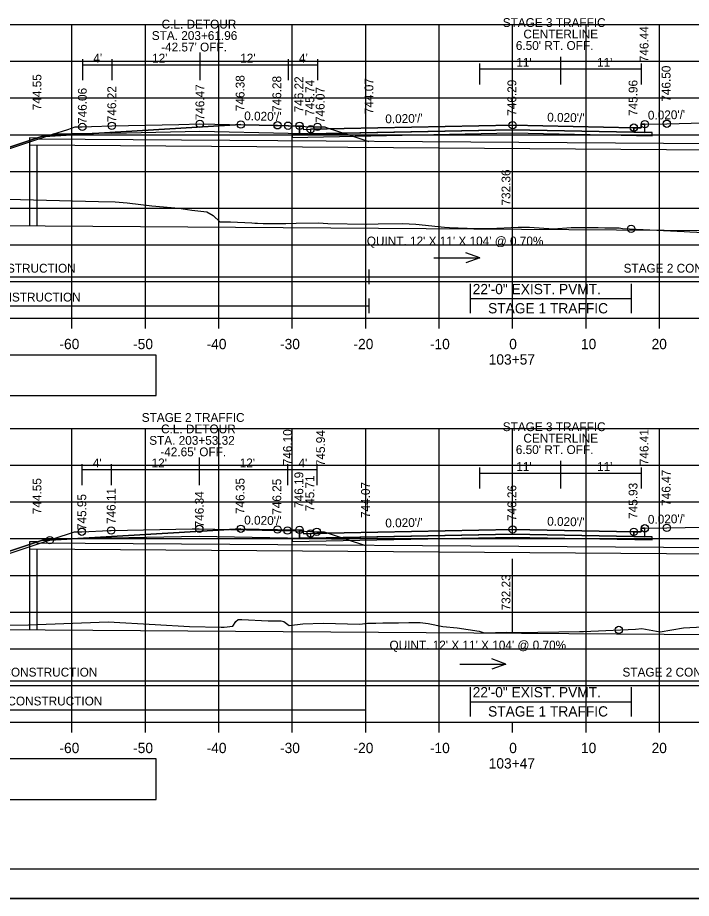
# Model space of a CAD drawing. Extents: x 1202951 to 1376887, y 378065 to 728038.
# Drawn here: x 1376517.3 to 1376609, y 379047.8 to 379167.8 of the extents above; entities that cross this region are included whole.
import ezdxf

# ---------------------------------------------------------------- set-up
doc = ezdxf.new("R2010")
doc.units = 0
for name, color, linetype in [('Default', 7, 'Continuous'), ('R_Alt Surface', 7, 'Continuous'), ('R_Axis', 7, 'Continuous'), ('R_Axis Annot', 7, 'Continuous'), ('R_Border', 7, 'Continuous'), ('R_Detour', 7, 'Continuous'), ('R_Detour Annot', 7, 'Continuous'), ('R_Dimension', 7, 'Continuous'), ('R_Exist Surface', 7, 'Continuous'), ('R_Fin Surface', 7, 'Continuous'), ('R_Grid', 7, 'Continuous'), ('R_MOT', 7, 'Continuous'), ('R_No Plot', 7, 'Continuous'), ('R_Water', 7, 'Continuous'), ('R_Water Annot', 7, 'Continuous'), ('R_Xsect Elev', 7, 'Continuous'), ('R_Xsect Slope', 7, 'Continuous')]:
    doc.layers.add(name, color=color, linetype=linetype)

msp = doc.modelspace()

# ---------------------------------------------------------------- linework, layer by layer
at = {"layer": 'Default'}
for points in [[(1376547.67, 379153.21), (1376521.67, 379151.63), (1376520.67, 379151.63), (1376484.67, 379139.63)], [(1376547.67, 379098.18), (1376521.67, 379096.63), (1376520.67, 379096.63), (1376484.67, 379084.63)]]:
    msp.add_lwpolyline(points, dxfattribs=at)
for points in [[(1376555.67, 379153.05), (1376556.16, 379153.05), (1376556.17, 379152.55), (1376557.17, 379152.57), (1376557.17, 379151.94), (1376555.67, 379151.91)], [(1376602.67, 379153.27), (1376602.18, 379153.27), (1376602.17, 379152.77), (1376601.17, 379152.79), (1376601.17, 379152.16), (1376602.67, 379152.13)], [(1376555.67, 379098.02), (1376556.16, 379098.02), (1376556.17, 379097.52), (1376557.17, 379097.54), (1376557.17, 379096.91), (1376555.67, 379096.88)], [(1376602.67, 379098.24), (1376602.18, 379098.24), (1376602.17, 379097.74), (1376601.17, 379097.76), (1376601.17, 379097.13), (1376602.67, 379097.1)]]:
    msp.add_lwpolyline(points, close=True, dxfattribs=at)
at = {"layer": 'R_Alt Surface'}
for p, q in [((1376584.67, 379152.49), (1376554.67, 379151.89)), ((1376584.67, 379097.46), (1376554.67, 379096.86))]:
    msp.add_line(p, q, dxfattribs=at)
for points in [[(1376584.67, 379152.49), (1376557.17, 379151.94), (1376555.67, 379151.91), (1376554.67, 379151.89), (1376554.67, 379151.47), (1376584.67, 379152.07), (1376603.67, 379151.69), (1376603.67, 379152.11), (1376602.67, 379152.13), (1376601.17, 379152.16)], [(1376557.17, 379152.57), (1376557.17, 379151.94), (1376584.67, 379152.49), (1376601.17, 379152.16), (1376601.17, 379152.79), (1376601.17, 379152.79), (1376584.67, 379153.12), (1376557.17, 379152.57)], [(1376434.67, 379116.31), (1376536.14, 379116.31), (1376536.14, 379121.83), (1376434.67, 379121.83)], [(1376584.67, 379097.46), (1376557.17, 379096.91), (1376555.67, 379096.88), (1376554.67, 379096.86), (1376554.67, 379096.44), (1376584.67, 379097.04), (1376603.67, 379096.66), (1376603.67, 379097.08), (1376602.67, 379097.1), (1376601.17, 379097.13)], [(1376557.17, 379097.54), (1376557.17, 379096.91), (1376584.67, 379097.46), (1376601.17, 379097.13), (1376601.17, 379097.76), (1376601.17, 379097.76), (1376584.67, 379098.09), (1376557.17, 379097.54)], [(1376434.67, 379061.31), (1376536.14, 379061.31), (1376536.14, 379066.83), (1376434.67, 379066.83)]]:
    msp.add_lwpolyline(points, close=True, dxfattribs=at)
for points in [[(1376555.67, 379153.05), (1376555.67, 379151.91), (1376557.17, 379151.94), (1376584.67, 379152.49), (1376601.17, 379152.16), (1376602.67, 379152.13), (1376602.67, 379153.27)], [(1376555.67, 379098.02), (1376555.67, 379096.88), (1376557.17, 379096.91), (1376584.67, 379097.46), (1376601.17, 379097.13), (1376602.67, 379097.1), (1376602.67, 379098.24)]]:
    msp.add_lwpolyline(points, dxfattribs=at)
at = {"layer": 'R_Axis'}
for p, q in [((1376434.67, 379126.83), (1376734.67, 379126.83)), ((1376524.67, 379125.43), (1376524.67, 379126.83)), ((1376534.67, 379125.43), (1376534.67, 379126.83)), ((1376544.67, 379125.43), (1376544.67, 379126.83)), ((1376554.67, 379125.43), (1376554.67, 379126.83)), ((1376564.67, 379125.43), (1376564.67, 379126.83)), ((1376574.67, 379125.43), (1376574.67, 379126.83)), ((1376584.67, 379125.43), (1376584.67, 379126.83)), ((1376594.67, 379125.43), (1376594.67, 379126.83)), ((1376604.67, 379125.43), (1376604.67, 379126.83)), ((1376434.67, 379071.83), (1376734.67, 379071.83)), ((1376524.67, 379070.43), (1376524.67, 379071.83)), ((1376534.67, 379070.43), (1376534.67, 379071.83)), ((1376544.67, 379070.43), (1376544.67, 379071.83)), ((1376554.67, 379070.43), (1376554.67, 379071.83)), ((1376564.67, 379070.43), (1376564.67, 379071.83)), ((1376574.67, 379070.43), (1376574.67, 379071.83)), ((1376584.67, 379070.43), (1376584.67, 379071.83)), ((1376594.67, 379070.43), (1376594.67, 379071.83)), ((1376604.67, 379070.43), (1376604.67, 379071.83))]:
    msp.add_line(p, q, dxfattribs=at)
at = {"layer": 'R_Border'}
msp.add_line((1376742.85, 379051.83), (1376426.67, 379051.83), dxfattribs=at)
at = {"layer": 'R_Detour'}
for p, q in [((1376526.1, 379162.1), (1376526.1, 379159.26)), ((1376530.1, 379162.1), (1376530.1, 379159.26)), ((1376542.1, 379163.01), (1376542.1, 379159.26)), ((1376554.1, 379162.1), (1376554.1, 379159.26)), ((1376558.1, 379162.1), (1376558.1, 379159.26)), ((1376526.1, 379161.35), (1376530.1, 379161.35)), ((1376530.1, 379161.35), (1376542.1, 379161.35)), ((1376542.1, 379161.35), (1376554.1, 379161.35)), ((1376554.1, 379161.35), (1376558.1, 379161.35)), ((1376526.02, 379106.98), (1376526.02, 379104.13)), ((1376530.02, 379106.98), (1376530.02, 379104.13)), ((1376542.02, 379107.89), (1376542.02, 379104.13)), ((1376554.02, 379106.98), (1376554.02, 379104.13)), ((1376558.02, 379106.98), (1376558.02, 379104.13)), ((1376526.02, 379106.23), (1376530.02, 379106.23)), ((1376530.02, 379106.23), (1376542.02, 379106.23)), ((1376542.02, 379106.23), (1376554.02, 379106.23)), ((1376554.02, 379106.23), (1376558.02, 379106.23))]:
    msp.add_line(p, q, dxfattribs=at)
for points in [[(1376466.51, 379144.09), (1376473.87, 379141.64), (1376474.59, 379141.4), (1376482.6, 379138.72), (1376506.43, 379146.67), (1376522.09, 379151.89), (1376524.11, 379152.56), (1376525.1, 379152.89), (1376525.42, 379152.89), (1376526.09, 379152.89), (1376527.36, 379152.94), (1376530.1, 379153.05), (1376539.25, 379153.24), (1376542.1, 379153.3), (1376552.23, 379153.1), (1376554.1, 379153.06), (1376557.61, 379152.92), (1376558.1, 379152.9), (1376558.22, 379152.9), (1376559.1, 379152.9), (1376559.44, 379152.79), (1376562.1, 379151.9), (1376565.11, 379150.9)], [(1376530.1, 379152.05), (1376522.09, 379151.89)], [(1376530.1, 379152.05), (1376542.1, 379152.3), (1376554.1, 379152.06)], [(1376554.1, 379152.06), (1376562.1, 379151.9)], [(1376503.43, 379090.58), (1376520.77, 379096.36), (1376522.02, 379096.78), (1376522.14, 379096.82), (1376525.02, 379097.78), (1376525.98, 379097.78), (1376526.02, 379097.78), (1376529.8, 379097.93), (1376530.02, 379097.94), (1376541.05, 379098.16), (1376542.02, 379098.17), (1376552.7, 379097.96), (1376554.03, 379097.93), (1376557.52, 379097.79), (1376558.03, 379097.77), (1376558.15, 379097.77), (1376559.03, 379097.77), (1376561.61, 379096.91), (1376562.03, 379096.77), (1376564.64, 379095.9)], [(1376530.02, 379096.94), (1376542.02, 379097.17), (1376554.03, 379096.93)], [(1376530.02, 379096.94), (1376522.02, 379096.78)], [(1376554.03, 379096.93), (1376562.03, 379096.77)]]:
    msp.add_lwpolyline(points, dxfattribs=at)
at = {"layer": 'R_Dimension'}
for points in [[(1376565.11, 379133.47), (1376565.11, 379131.47)], [(1376466.57, 379132.47), (1376565.11, 379132.47)], [(1376565.11, 379132.47), (1376656.39, 379132.47)], [(1376565.11, 379129.54), (1376565.11, 379127.54)], [(1376466.57, 379128.54), (1376565.11, 379128.54)], [(1376564.64, 379078.47), (1376564.64, 379076.47)], [(1376472.95, 379077.47), (1376564.64, 379077.47)], [(1376564.64, 379077.47), (1376656.58, 379077.47)], [(1376564.64, 379074.54), (1376564.64, 379072.54)], [(1376472.95, 379073.54), (1376564.64, 379073.54)]]:
    msp.add_lwpolyline(points, dxfattribs=at)
at = {"layer": 'R_Exist Surface'}
for points in [[(1376507.94, 379143.2), (1376517.69, 379143), (1376528.29, 379142.73), (1376530.54, 379142.68), (1376532.19, 379142.56), (1376535.57, 379142.15), (1376539.23, 379141.85), (1376540.98, 379141.57), (1376543.03, 379141.32), (1376543.92, 379140.81), (1376544.8, 379139.99), (1376545.95, 379139.99), (1376546.25, 379139.97), (1376549.15, 379139.85), (1376549.58, 379139.8), (1376549.94, 379139.77), (1376550.69, 379139.76), (1376553.8, 379139.75), (1376555.22, 379139.77), (1376558.25, 379139.83), (1376559.51, 379139.74), (1376564.82, 379139.67), (1376566.36, 379139.69), (1376569.69, 379139.72), (1376571.51, 379139.64), (1376575.42, 379139.23), (1376576.1, 379139.21), (1376579.65, 379139.06), (1376580.27, 379139.04), (1376581.56, 379139.07), (1376585.41, 379139.22), (1376586.99, 379139.22), (1376590.26, 379139.03), (1376592.64, 379139.2), (1376596.33, 379139.2), (1376597.21, 379139.16), (1376599.16, 379139.13), (1376599.65, 379139.06), (1376608.01, 379138.63), (1376608.81, 379138.62), (1376612.6, 379138.44)], [(1376515.37, 379085.07), (1376518.77, 379085.1), (1376529.6, 379085.5), (1376536.03, 379085.16), (1376540.66, 379084.88), (1376544.98, 379084.8), (1376545.38, 379084.8), (1376546.56, 379084.91), (1376547.01, 379085.55), (1376547.33, 379085.83), (1376547.8, 379085.81), (1376551.4, 379085.62), (1376553.15, 379085.64), (1376553.53, 379085.57), (1376554.23, 379085.01), (1376556.13, 379085.23), (1376558.9, 379085.32), (1376563.89, 379085.2), (1376564.9, 379085.32), (1376566.04, 379085.34), (1376567, 379085.36), (1376569.12, 379085.36), (1376570.54, 379085.43), (1376572.08, 379085.43), (1376573.16, 379085.27), (1376575.15, 379084.85), (1376577.12, 379084.68), (1376580.1, 379084.25), (1376580.79, 379084), (1376583.88, 379084.09), (1376585.14, 379084.04), (1376585.29, 379084.04), (1376593.79, 379084.19), (1376594.1, 379084.19), (1376594.17, 379084.2), (1376594.17, 379084.2), (1376594.18, 379084.2), (1376594.32, 379084.21), (1376601.39, 379084.5), (1376602.27, 379084.6), (1376604.76, 379084.12), (1376607.92, 379084.67), (1376610.58, 379084.81)]]:
    msp.add_lwpolyline(points, dxfattribs=at)
at = {"layer": 'R_Fin Surface'}
for p, q in [((1376578.88, 379131.52), (1376578.88, 379127.52)), ((1376600.81, 379131.52), (1376600.81, 379127.52)), ((1376578.88, 379129.52), (1376600.81, 379129.52)), ((1376578.88, 379076.63), (1376578.88, 379072.63)), ((1376600.81, 379076.63), (1376600.81, 379072.63)), ((1376578.88, 379074.63), (1376600.81, 379074.63))]:
    msp.add_line(p, q, dxfattribs=at)
for points in [[(1376471.28, 379144.1), (1376472.61, 379143.65), (1376484.67, 379139.63), (1376520.67, 379151.63), (1376521.67, 379151.63), (1376547.67, 379153.21), (1376552.67, 379153.11), (1376555.67, 379153.05), (1376556.16, 379153.05), (1376556.17, 379152.55), (1376557.17, 379152.57), (1376584.67, 379153.12), (1376601.17, 379152.79), (1376602.17, 379152.77), (1376602.18, 379153.27), (1376602.67, 379153.27), (1376605.67, 379153.33), (1376610.67, 379153.43), (1376612.01, 379152.99), (1376655.67, 379138.43), (1376656.39, 379138.67)], [(1376547.67, 379153.21), (1376552.67, 379153.11), (1376555.67, 379153.05), (1376556.16, 379153.05), (1376556.17, 379152.55), (1376557.17, 379152.57), (1376557.17, 379152.57), (1376584.67, 379153.12), (1376601.17, 379152.79), (1376601.17, 379152.79), (1376602.17, 379152.77), (1376602.18, 379153.27), (1376602.67, 379153.27), (1376605.67, 379153.33), (1376610.67, 379153.43)], [(1376477.98, 379086.86), (1376484.67, 379084.63), (1376520.67, 379096.63), (1376521.67, 379096.63), (1376547.67, 379098.18), (1376552.67, 379098.08), (1376555.67, 379098.02), (1376556.16, 379098.02), (1376556.17, 379097.52), (1376557.17, 379097.54), (1376584.67, 379098.09), (1376601.17, 379097.76), (1376602.17, 379097.74), (1376602.18, 379098.24), (1376602.67, 379098.24), (1376605.67, 379098.3), (1376610.67, 379098.4), (1376612.01, 379097.96), (1376655.58, 379083.43), (1376656.58, 379083.76)], [(1376547.67, 379098.18), (1376552.67, 379098.08), (1376555.67, 379098.02), (1376556.16, 379098.02), (1376556.17, 379097.52), (1376557.17, 379097.54), (1376557.17, 379097.54), (1376584.67, 379098.09), (1376601.17, 379097.76), (1376601.17, 379097.76), (1376602.17, 379097.74), (1376602.18, 379098.24), (1376602.67, 379098.24), (1376605.67, 379098.3), (1376610.67, 379098.4)]]:
    msp.add_lwpolyline(points, dxfattribs=at)
at = {"layer": 'R_Grid'}
for p, q in [((1376434.67, 379166.83), (1376734.67, 379166.83)), ((1376524.67, 379126.83), (1376524.67, 379166.83)), ((1376534.67, 379126.83), (1376534.67, 379166.83)), ((1376544.67, 379126.83), (1376544.67, 379166.83)), ((1376554.67, 379126.83), (1376554.67, 379166.83)), ((1376564.67, 379126.83), (1376564.67, 379166.83)), ((1376574.67, 379126.83), (1376574.67, 379166.83)), ((1376584.67, 379126.83), (1376584.67, 379166.83)), ((1376594.67, 379126.83), (1376594.67, 379166.83)), ((1376604.67, 379126.83), (1376604.67, 379166.83)), ((1376434.67, 379161.83), (1376734.67, 379161.83)), ((1376434.67, 379156.83), (1376734.67, 379156.83)), ((1376434.67, 379151.83), (1376734.67, 379151.83)), ((1376434.67, 379146.83), (1376734.67, 379146.83)), ((1376434.67, 379141.83), (1376734.67, 379141.83)), ((1376434.67, 379136.83), (1376734.67, 379136.83)), ((1376434.67, 379131.83), (1376734.67, 379131.83)), ((1376434.67, 379126.83), (1376734.67, 379126.83)), ((1376434.67, 379111.83), (1376734.67, 379111.83)), ((1376524.67, 379071.83), (1376524.67, 379111.83)), ((1376534.67, 379071.83), (1376534.67, 379111.83)), ((1376544.67, 379071.83), (1376544.67, 379111.83)), ((1376554.67, 379071.83), (1376554.67, 379111.83)), ((1376564.67, 379071.83), (1376564.67, 379111.83)), ((1376574.67, 379071.83), (1376574.67, 379111.83)), ((1376584.67, 379097.46), (1376584.67, 379111.83)), ((1376594.67, 379071.83), (1376594.67, 379111.83)), ((1376604.67, 379071.83), (1376604.67, 379111.83)), ((1376434.67, 379106.83), (1376734.67, 379106.83)), ((1376434.67, 379101.83), (1376734.67, 379101.83)), ((1376434.67, 379096.83), (1376734.67, 379096.83)), ((1376434.67, 379091.83), (1376734.67, 379091.83)), ((1376434.67, 379086.83), (1376734.67, 379086.83)), ((1376434.67, 379081.83), (1376734.67, 379081.83)), ((1376434.67, 379076.83), (1376734.67, 379076.83)), ((1376434.67, 379071.83), (1376734.67, 379071.83))]:
    msp.add_line(p, q, dxfattribs=at)
at = {"layer": 'R_MOT'}
for p, q in [((1376591.18, 379162.45), (1376591.18, 379158.69)), ((1376580.18, 379161.54), (1376580.18, 379158.69)), ((1376580.18, 379160.79), (1376591.18, 379160.79)), ((1376591.18, 379160.79), (1376602.18, 379160.79)), ((1376602.18, 379161.54), (1376602.18, 379158.69)), ((1376591.18, 379107.42), (1376591.18, 379103.66)), ((1376580.18, 379106.51), (1376580.18, 379103.66)), ((1376580.18, 379105.76), (1376591.18, 379105.76)), ((1376591.18, 379105.76), (1376602.18, 379105.76)), ((1376602.18, 379106.51), (1376602.18, 379103.66))]:
    msp.add_line(p, q, dxfattribs=at)
at = {"layer": 'R_No Plot'}
msp.add_line((1376414.27, 379047.85), (1376747.6, 379047.85), dxfattribs=at)
for points in [[(1376414.26, 379261.19), (1376747.6, 379261.19), (1376747.6, 379047.85), (1376414.26, 379047.85)], [(1376660.59, 379257.29), (1376680.21, 379257.29), (1376680.21, 379247.41), (1376696.32, 379247.41), (1376719.52, 379247.41), (1376719.64, 379219.25), (1376742.85, 379219.25), (1376742.85, 379051.83), (1376426.67, 379051.83), (1376426.67, 379257.29)]]:
    msp.add_lwpolyline(points, close=True, dxfattribs=at)
for centre in [(1376530.1, 379153.05), (1376542.1, 379153.3), (1376547.67, 379153.21), (1376547.67, 379153.21), (1376552.67, 379153.11), (1376552.67, 379153.11), (1376554.1, 379153.06), (1376555.67, 379153.05), (1376555.67, 379153.05), (1376584.67, 379153.12), (1376584.67, 379153.12), (1376602.67, 379153.27), (1376602.67, 379153.27), (1376605.67, 379153.33), (1376605.67, 379153.33), (1376526.09, 379152.89), (1376557.17, 379152.57), (1376557.17, 379152.57), (1376558.1, 379152.9), (1376601.17, 379152.79), (1376601.17, 379152.79), (1376600.8, 379139.02), (1376600.8, 379139.02), (1376600.8, 379139.02), (1376530.02, 379097.94), (1376542.02, 379098.17), (1376547.67, 379098.18), (1376547.67, 379098.18), (1376552.67, 379098.08), (1376552.67, 379098.08), (1376554.03, 379097.93), (1376555.67, 379098.02), (1376555.67, 379098.02), (1376584.67, 379098.09), (1376584.67, 379098.09), (1376602.67, 379098.24), (1376602.67, 379098.24), (1376605.67, 379098.3), (1376605.67, 379098.3), (1376526.02, 379097.78), (1376557.17, 379097.54), (1376557.17, 379097.54), (1376558.03, 379097.77), (1376601.17, 379097.76), (1376601.17, 379097.76), (1376521.67, 379096.63), (1376599.14, 379084.4), (1376599.14, 379084.4), (1376599.14, 379084.4)]:
    msp.add_circle(centre, 0.5, dxfattribs=at)
at = {"layer": 'R_Water'}
for p, q in [((1376518.92, 379151.39), (1376518.92, 379139.39)), ((1376519.92, 379151.38), (1376518.92, 379151.39)), ((1376519.92, 379151.38), (1376519.92, 379151.22)), ((1376618.81, 379150.52), (1376519.92, 379151.22)), ((1376619.81, 379149.68), (1376518.92, 379150.39)), ((1376519.92, 379150.38), (1376519.92, 379139.38)), ((1376655.58, 379138.43), (1376484.67, 379139.63)), ((1376518.92, 379096.39), (1376518.92, 379084.39)), ((1376519.92, 379096.38), (1376518.92, 379096.39)), ((1376519.92, 379096.38), (1376519.92, 379096.22)), ((1376618.81, 379095.52), (1376519.92, 379096.22)), ((1376619.81, 379094.68), (1376518.92, 379095.39)), ((1376519.92, 379095.38), (1376519.92, 379084.38)), ((1376655.58, 379083.43), (1376484.67, 379084.63))]:
    msp.add_line(p, q, dxfattribs=at)
at = {"layer": 'R_Water Annot'}
for p, q in [((1376580.23, 379135.07), (1376578.31, 379135.77)), ((1376573.95, 379135.07), (1376580.23, 379135.07)), ((1376580.23, 379135.07), (1376578.31, 379134.37)), ((1376583.76, 379079.76), (1376581.84, 379080.46)), ((1376577.48, 379079.76), (1376583.76, 379079.76)), ((1376583.76, 379079.76), (1376581.84, 379079.06))]:
    msp.add_line(p, q, dxfattribs=at)
at = {"layer": 'R_Xsect Elev'}
for p, q in [((1376584.67, 379139.19), (1376584.67, 379149.19)), ((1376584.67, 379084.06), (1376584.67, 379094.06))]:
    msp.add_line(p, q, dxfattribs=at)

# ---------------------------------------------------------------- texts
at = {"layer": 'R_Axis Annot'}
for s, p in [('22\'-0" EXIST. PVMT.', (1376579.24, 379130.11)), ('STAGE 1 TRAFFIC', (1376581.33, 379127.5)), ('-60', (1376522.98, 379122.63)), ('-50', (1376533.01, 379122.63)), ('-40', (1376543.01, 379122.63)), ('-30', (1376553.01, 379122.63)), ('-20', (1376563.01, 379122.63)), ('-10', (1376573.41, 379122.63)), ('0', (1376584.21, 379122.63)), ('10', (1376593.98, 379122.63)), ('20', (1376603.59, 379122.63)), ('103+57', (1376581.42, 379120.53)), ('22\'-0" EXIST. PVMT.', (1376579.24, 379075.22)), ('STAGE 1 TRAFFIC', (1376581.33, 379072.61)), ('-60', (1376522.98, 379067.63)), ('-50', (1376533.01, 379067.63)), ('-40', (1376543.01, 379067.63)), ('-30', (1376553.01, 379067.63)), ('-20', (1376563.01, 379067.63)), ('-10', (1376573.41, 379067.63)), ('0', (1376584.21, 379067.63)), ('10', (1376593.98, 379067.63)), ('20', (1376603.59, 379067.63)), ('103+47', (1376581.42, 379065.53))]:
    msp.add_text(s, height=1.4, dxfattribs=at).set_placement(p)
at = {"layer": 'R_Detour'}
for s, p in [('C.L. DETOUR', (1376536.89, 379166.29)), ('STA. 203+61.96', (1376535.55, 379164.73)), ("-42.57' OFF.", (1376536.82, 379163.17)), ("4'", (1376527.59, 379161.66)), ("12'", (1376535.59, 379161.66)), ("12'", (1376547.59, 379161.66)), ("4'", (1376555.59, 379161.66)), ('STAGE 2 TRAFFIC', (1376534.18, 379112.73)), ('C.L. DETOUR', (1376536.81, 379111.17)), ('STA. 203+53.32', (1376535.2, 379109.61)), ("-42.65' OFF.", (1376536.71, 379108.05)), ("4'", (1376527.52, 379106.54)), ("12'", (1376535.52, 379106.54)), ("12'", (1376547.52, 379106.54)), ("4'", (1376555.52, 379106.54))]:
    msp.add_text(s, height=1.2, dxfattribs=at).set_placement(p)
at = {"layer": 'R_Detour Annot'}
for s, p in [('746.22', (1376530.7, 379153.54)), ('746.47', (1376542.7, 379153.79)), ('744.07', (1376565.71, 379154.63)), ('746.06', (1376526.69, 379153.3)), ('746.07', (1376559.07, 379153.42)), ('746.10', (1376554.63, 379106.82)), ('745.94', (1376559.13, 379106.7)), ('744.07', (1376565.24, 379099.64)), ('746.11', (1376530.62, 379098.82)), ('746.34', (1376542.62, 379098.37)), ('745.95', (1376526.62, 379098))]:
    msp.add_text(s, height=1.2, rotation=90, dxfattribs=at).set_placement(p)
at = {"layer": 'R_Dimension'}
for s, p in [('STAGE 3 CONSTRUCTION', (1376505.04, 379133.05)), ('STAGE 2 CONSTRUCTION', (1376599.78, 379133.05)), ('STAGE 1 CONSTRUCTION', (1376505.72, 379129.12)), ('STAGE 3 CONSTRUCTION', (1376507.99, 379078.05)), ('STAGE 2 CONSTRUCTION', (1376599.63, 379078.05)), ('STAGE 1 CONSTRUCTION', (1376508.67, 379074.12))]:
    msp.add_text(s, height=1.2, dxfattribs=at).set_placement(p)
at = {"layer": 'R_MOT'}
for s, p in [('STAGE 3 TRAFFIC ', (1376583.33, 379166.5)), ('CENTERLINE', (1376586.14, 379164.94)), ("6.50' RT. OFF.", (1376585.11, 379163.38)), ("11'", (1376585.17, 379161.09)), ("11'", (1376596.17, 379161.09)), ('STAGE 3 TRAFFIC ', (1376583.33, 379111.47)), ('CENTERLINE', (1376586.14, 379109.91)), ("6.50' RT. OFF.", (1376585.11, 379108.35)), ("11'", (1376585.17, 379106.06)), ("11'", (1376596.17, 379106.06))]:
    msp.add_text(s, height=1.2, dxfattribs=at).set_placement(p)
at = {"layer": 'R_Water Annot'}
for p in [(1376564.82, 379136.76), (1376567.91, 379081.74)]:
    msp.add_text("QUINT. 12' X 11' X 104' @ 0.70%", height=1.2, rotation=360, dxfattribs=at).set_placement(p)
at = {"layer": 'R_Xsect Elev'}
for s, p in [('746.44', (1376603.17, 379161.7)), ('746.50', (1376606.17, 379156.33)), ('746.50', (1376606.17, 379156.33)), ('744.55', (1376520.52, 379155.16)), ('746.38', (1376548.17, 379155.03)), ('746.28', (1376553.17, 379154.93)), ('746.22', (1376556.17, 379154.87)), ('745.74', (1376557.67, 379154.39)), ('746.29', (1376585.17, 379154.41)), ('745.96', (1376601.67, 379154.38)), ('732.36', (1376584.37, 379142.19)), ('746.41', (1376603.17, 379106.83)), ('746.19', (1376556.17, 379101.02)), ('746.19', (1376556.17, 379101.02)), ('746.47', (1376606.17, 379101.3)), ('746.47', (1376606.17, 379101.3)), ('744.55', (1376520.52, 379100.16)), ('746.35', (1376548.17, 379100.18)), ('746.25', (1376553.17, 379100.08)), ('745.71', (1376557.67, 379100.54)), ('745.71', (1376557.67, 379100.54)), ('745.93', (1376601.67, 379099.52)), ('746.26', (1376585.17, 379099.23)), ('732.23', (1376584.37, 379087.06))]:
    msp.add_text(s, height=1.2, rotation=90, dxfattribs=at).set_placement(p)
at = {"layer": 'R_Xsect Slope'}
for rotation, p in [(358.8542, (1376548.12, 379153.8)), (1.1458, (1376567.35, 379153.38)), (358.8542, (1376589.37, 379153.63)), (1.1458, (1376603.1, 379153.88)), (358.8542, (1376548.12, 379098.77)), (1.1458, (1376567.35, 379098.35)), (358.8542, (1376589.37, 379098.6)), (1.1458, (1376603.1, 379098.85))]:
    msp.add_text("0.020'/'", height=1.2, rotation=rotation, dxfattribs=at).set_placement(p)

doc.saveas('drawing.dxf')
